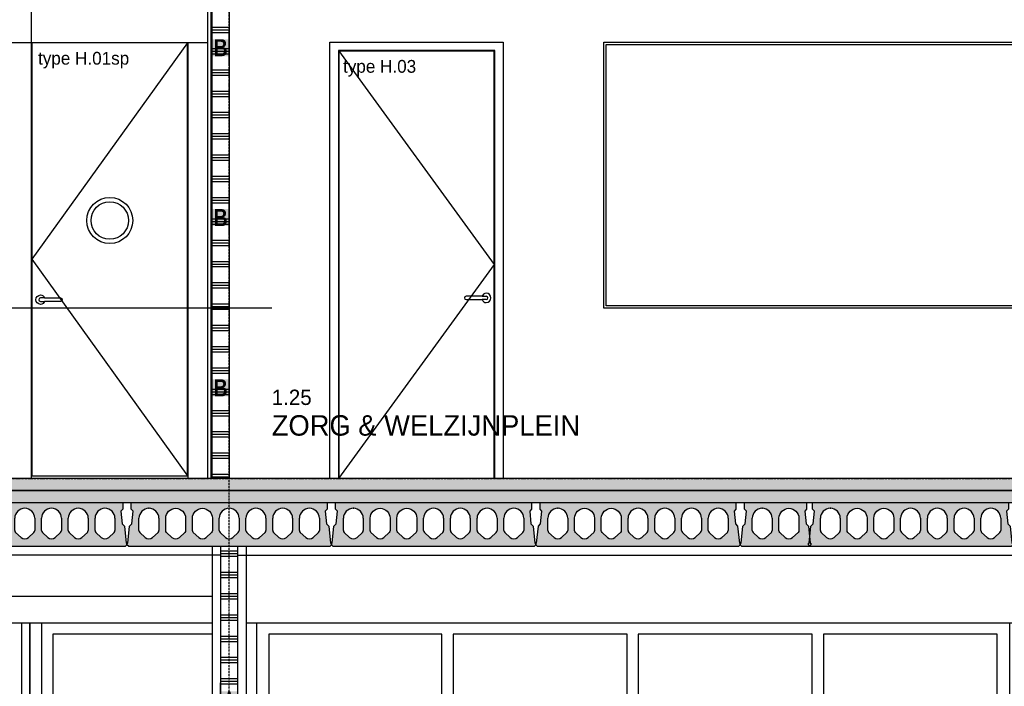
# Model space of a CAD drawing. Header units: millimetres. Extents: x -297000 to 504135, y -166520 to 252050.
# Tile 302 of 416: x 28495 to 34275, y -13020 to -9106. Entities that reach past the tile are written whole.
import ezdxf

# ---------------------------------------------------------------- set-up
doc = ezdxf.new("R2010")
doc.units = ezdxf.units.MM
doc.header["$MEASUREMENT"] = 0
doc.linetypes.add('ACAD_ISO10W100', pattern=[18, 12, -3, 0, -3])
doc.linetypes.add('CENTER', pattern=[50.800000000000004, 31.75, -6.349999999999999, 6.349999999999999, -6.349999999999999])
for name, color, linetype in [('010_T0050_T', 4, 'Continuous'), ('040_AXPRI_B', 9, 'CENTER'), ('053_SHADE_S', 253, 'Continuous'), ('068_HATCH_H', 8, 'Continuous'), ('080_SYMB_DETAIL', 4, 'Continuous'), ('220_WALIN_E', 1, 'Continuous'), ('220_WALIN_G', 1, 'Continuous'), ('299_CONCR_G', 3, 'Continuous'), ('299_CONCR_H', 251, 'Continuous'), ('299_STEEL_H', 8, 'Continuous'), ('320_DOORS_E', 8, 'Continuous'), ('420_WAFIN_G', 1, 'Continuous'), ('450_CEIFI_G', 2, 'Continuous')]:
    doc.layers.add(name, color=color, linetype=linetype)
doc.styles.add('VMX 1 SMALL 100', font='unvr55w.TTF', dxfattribs={"height": 100})
doc.styles.add('VMX 2 MEDIUM 50', font='unvr55w.TTF', dxfattribs={"height": 100})

# ---------------------------------------------------------------- blocks, each defined once
blk = doc.blocks.new('*U1249')
at = {"layer": '068_HATCH_H'}
h = blk.add_hatch(dxfattribs=at)
h.set_pattern_fill('PLAST', color=256, scale=500, angle=180, style=0)
h.set_pattern_definition([(180, (0, 2399.999678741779), (-1.530757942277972e-14, -125), []), (180, (-1.913447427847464e-15, 2384.374678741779), (-1.530757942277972e-14, -125), []), (180, (-3.826894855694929e-15, 2368.749678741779), (-1.530757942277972e-14, -125), [])])
h.paths.add_polyline_path([(0, 2399.999678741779), (100, 2399.999678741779), (100, 3399.999678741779), (0, 3399.999678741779)])
at = {"layer": '220_WALIN_G', "ltscale": 10}
for p, q in [((-6.123031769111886e-15, 2400), (6.123031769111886e-15, 2600)), ((100, 2400), (100, 2600)), ((-6.123031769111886e-15, 1400), (6.123031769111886e-15, 1600)), ((100, 1400), (100, 1600)), ((-6.123031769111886e-15, 400), (6.123031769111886e-15, 600)), ((100, 400), (100, 600))]:
    blk.add_line(p, q, dxfattribs=at)
blk.add_lwpolyline([(0, 0), (100, 0), (100, 3399.999678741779), (0, 3399.999678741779)], close=True, dxfattribs=at)
at = {"layer": '220_WALIN_E', "ltscale": 10, "char_height": 100, "width": 100, "attachment_point": 5, "style": 'VMX 1 SMALL 100', "bg_fill": 1, "box_fill_scale": 1, "bg_fill_color": 255, "bg_fill_transparency": 0}
for insert in [(50, 2500), (50, 1500), (50, 500)]:
    blk.add_mtext('{\\fUnivers Condensed|b0|i0|c0|p34;A}', dxfattribs=dict(at, insert=insert))
blk = doc.blocks.new('GRID02')
at = {"layer": '040_AXPRI_B', "linetype": 'ACAD_ISO10W100'}
blk.add_line((17399.99999783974, -2483.903999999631), (17399.99999788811, 11470.78071810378), dxfattribs=at)
blk.add_lwpolyline([(-4000, 3800), (27199.99999785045, 3800)], dxfattribs=at)
blk = doc.blocks.new('KANAALPLAAT260')
at = {"layer": '299_CONCR_H'}
h = blk.add_hatch(color=256, dxfattribs=at)
h.paths.add_polyline_path([(5.049627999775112, 120.4962809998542), (18.44946200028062, 133.8961149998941), (25.96350099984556, 209.0364990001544), (15, 220), (15, 260), (1165, 260), (1165, 220), (1154.036499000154, 209.0364990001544), (1161.550537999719, 133.8961149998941), (1174.950372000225, 120.4962809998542), (1185, 20), (1190, 20), (1190, 10), (1180, 0), (0, 0), (-10, 10), (-10, 20), (-5, 20)])
edge = h.paths.add_edge_path(flags=16)
edge.add_arc((119, 76.68257113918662), 31.68257478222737, 226.8415831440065, 313.1584168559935)
edge.add_line((140.6714472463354, 53.57123368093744), (172.760268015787, 83.66084609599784))
edge.add_arc((162.5, 94.60282490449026), 15, 313.1584168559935, 360)
edge.add_line((177.5, 94.60282490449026), (177.5, 166.5))
edge.add_arc((119, 166.5), 58.5, 0, 180)
edge.add_line((60.5, 166.5), (60.5, 94.60282490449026))
edge.add_arc((75.5, 94.60282490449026), 14.99999999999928, 180, 226.8415831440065)
edge.add_line((65.239731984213, 83.66084609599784), (97.32855275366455, 53.57123368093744))
edge = h.paths.add_edge_path(flags=16)
edge.add_line((254.3285527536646, 53.57123368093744), (222.239731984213, 83.66084609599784))
edge.add_arc((232.5, 94.60282490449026), 14.99999999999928, 180, 226.8415831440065, ccw=False)
edge.add_line((217.5, 94.60282490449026), (217.5, 166.5))
edge.add_arc((276, 166.5), 58.5, 0, 180, ccw=False)
edge.add_line((334.5, 166.5), (334.5, 94.60282490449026))
edge.add_arc((319.5, 94.60282490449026), 15, -46.841583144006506, 0, ccw=False)
edge.add_line((329.760268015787, 83.66084609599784), (297.6714472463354, 53.57123368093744))
edge.add_arc((276, 76.68257113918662), 31.68257478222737, 226.8415831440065, 313.1584168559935, ccw=False)
edge = h.paths.add_edge_path(flags=16)
edge.add_arc((389.5, 94.60282490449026), 14.99999999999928, 180, 226.8415831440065)
edge.add_line((379.239731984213, 83.66084609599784), (411.3285527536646, 53.57123368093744))
edge.add_arc((433, 76.68257113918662), 31.68257478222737, 226.8415831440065, 313.1584168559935)
edge.add_line((454.6714472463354, 53.57123368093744), (486.760268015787, 83.66084609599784))
edge.add_arc((476.5, 94.60282490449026), 15, 313.1584168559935, 360)
edge.add_line((491.5, 94.60282490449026), (491.5, 166.5))
edge.add_arc((433, 166.5), 58.5, 0, 180)
edge.add_line((374.5, 166.5), (374.5, 94.60282490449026))
edge = h.paths.add_edge_path(flags=16)
edge.add_arc((590, 76.68257113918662), 31.68257478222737, 226.8415831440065, 313.1584168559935)
edge.add_line((611.6714472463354, 53.57123368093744), (643.760268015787, 83.66084609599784))
edge.add_arc((633.5, 94.60282490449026), 15, 313.1584168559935, 360)
edge.add_line((648.5, 94.60282490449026), (648.5, 166.5))
edge.add_arc((590, 166.5), 58.5, 0, 180)
edge.add_line((531.5, 166.5), (531.5, 94.60282490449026))
edge.add_arc((546.5, 94.60282490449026), 14.99999999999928, 180, 226.8415831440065)
edge.add_line((536.239731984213, 83.66084609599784), (568.3285527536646, 53.57123368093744))
edge = h.paths.add_edge_path(flags=16)
edge.add_line((725.3285527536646, 53.57123368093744), (693.239731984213, 83.66084609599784))
edge.add_arc((703.5, 94.60282490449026), 14.99999999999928, 180, 226.8415831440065, ccw=False)
edge.add_line((688.5, 94.60282490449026), (688.5, 166.5))
edge.add_arc((747, 166.5), 58.5, 0, 180, ccw=False)
edge.add_line((805.5, 166.5), (805.5, 94.60282490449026))
edge.add_arc((790.5, 94.60282490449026), 15, -46.841583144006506, 0, ccw=False)
edge.add_line((800.760268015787, 83.66084609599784), (768.6714472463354, 53.57123368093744))
edge.add_arc((747, 76.68257113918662), 31.68257478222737, 226.8415831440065, 313.1584168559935, ccw=False)
edge = h.paths.add_edge_path(flags=16)
edge.add_arc((860.5, 94.60282490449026), 14.99999999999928, 180, 226.8415831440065)
edge.add_line((850.239731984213, 83.66084609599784), (882.3285527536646, 53.57123368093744))
edge.add_arc((904, 76.68257113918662), 31.68257478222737, 226.8415831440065, 313.1584168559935)
edge.add_line((925.6714472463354, 53.57123368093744), (957.760268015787, 83.66084609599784))
edge.add_arc((947.5, 94.60282490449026), 15, 313.1584168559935, 360)
edge.add_line((962.5, 94.60282490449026), (962.5, 166.5))
edge.add_arc((904, 166.5), 58.5, 0, 180)
edge.add_line((845.5, 166.5), (845.5, 94.60282490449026))
edge = h.paths.add_edge_path(flags=16)
edge.add_line((1002.5, 94.60282490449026), (1002.5, 166.5))
edge.add_arc((1061, 166.5), 58.5, 0, 180, ccw=False)
edge.add_line((1119.5, 166.5), (1119.5, 94.60282490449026))
edge.add_arc((1104.5, 94.60282490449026), 15, -46.841583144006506, 0, ccw=False)
edge.add_line((1114.760268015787, 83.66084609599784), (1082.671447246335, 53.57123368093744))
edge.add_arc((1061, 76.68257113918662), 31.68257478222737, 226.8415831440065, 313.1584168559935, ccw=False)
edge.add_line((1039.328552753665, 53.57123368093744), (1007.239731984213, 83.66084609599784))
edge.add_arc((1017.5, 94.60282490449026), 14.99999999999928, 180, 226.8415831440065, ccw=False)
at = {"layer": '299_CONCR_G'}
for p, q in [((60.5, 94.60282490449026), (60.5, 166.5)), ((177.5, 166.5), (177.5, 94.60282490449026)), ((531.5, 94.60282490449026), (531.5, 166.5)), ((648.5, 166.5), (648.5, 94.60282490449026)), ((688.5, 94.60282490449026), (688.5, 166.5)), ((805.5, 166.5), (805.5, 94.60282490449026)), ((845.5, 94.60282490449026), (845.5, 166.5)), ((962.5, 166.5), (962.5, 94.60282490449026)), ((1002.5, 94.60282490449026), (1002.5, 166.5)), ((1119.5, 166.5), (1119.5, 94.60282490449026)), ((97.32855275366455, 53.57123368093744), (65.239731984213, 83.66084609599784)), ((254.3285527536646, 53.57123368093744), (222.239731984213, 83.66084609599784)), ((329.760268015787, 83.66084609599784), (297.6714472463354, 53.57123368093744)), ((411.3285527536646, 53.57123368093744), (379.239731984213, 83.66084609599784)), ((486.760268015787, 83.66084609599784), (454.6714472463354, 53.57123368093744)), ((568.3285527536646, 53.57123368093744), (536.239731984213, 83.66084609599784)), ((643.760268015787, 83.66084609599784), (611.6714472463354, 53.57123368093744)), ((725.3285527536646, 53.57123368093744), (693.239731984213, 83.66084609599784)), ((800.760268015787, 83.66084609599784), (768.6714472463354, 53.57123368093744)), ((882.3285527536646, 53.57123368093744), (850.239731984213, 83.66084609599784)), ((957.760268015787, 83.66084609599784), (925.6714472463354, 53.57123368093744)), ((1039.328552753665, 53.57123368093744), (1007.239731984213, 83.66084609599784)), ((1114.760268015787, 83.66084609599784), (1082.671447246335, 53.57123368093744))]:
    blk.add_line(p, q, dxfattribs=at)
blk.add_lwpolyline([(1161.550537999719, 133.8961149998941), (1174.950372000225, 120.4962809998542), (1185, 20), (1190, 20), (1190, 10), (1180, 0), (0, 0), (-10, 10), (-10, 20), (-5, 20), (5.049627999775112, 120.4962809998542), (18.44946200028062, 133.8961149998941), (25.96350099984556, 209.0364990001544), (15, 220), (15, 260), (1165, 260), (1165, 220), (1154.036499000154, 209.0364990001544)], close=True, dxfattribs=at)
for points in [[(222.2397319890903, 83.6608460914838, -0.2072792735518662), (217.5, 94.60282490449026), (217.5, 166.5, -0.9999999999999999), (334.5, 166.5), (334.5, 94.60282490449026, -0.2072792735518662), (329.7602680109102, 83.66084609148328)], [(379.2397319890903, 83.6608460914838, -0.2072792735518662), (374.5, 94.60282490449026), (374.5, 166.5, -0.9999999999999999), (491.5, 166.5), (491.5, 94.60282490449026, -0.2072792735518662), (486.7602680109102, 83.66084609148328)]]:
    blk.add_lwpolyline(points, format="xyb", dxfattribs=at)
blk.add_lwpolyline([(172.760268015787, 83.66084609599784), (140.6714472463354, 53.57123368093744)], dxfattribs=at)
for centre, radius, start, end in [((119, 166.5), 58.5, 0, 180), ((590, 166.5), 58.5, 0, 180), ((747, 166.5), 58.5, 0, 180), ((904, 166.5), 58.5, 0, 180), ((1061, 166.5), 58.5, 0, 180), ((75.5, 94.60282490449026), 14.99999999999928, 180, 226.8415831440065), ((162.5, 94.60282490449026), 15, 313.1584168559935, 0), ((546.5, 94.60282490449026), 14.99999999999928, 180, 226.8415831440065), ((633.5, 94.60282490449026), 15, 313.1584168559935, 0), ((703.5, 94.60282490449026), 14.99999999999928, 180, 226.8415831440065), ((790.5, 94.60282490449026), 15, 313.1584168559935, 0), ((860.5, 94.60282490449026), 14.99999999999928, 180, 226.8415831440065), ((947.5, 94.60282490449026), 15, 313.1584168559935, 0), ((1017.5, 94.60282490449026), 14.99999999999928, 180, 226.8415831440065), ((1104.5, 94.60282490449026), 15, 313.1584168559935, 0), ((119, 76.68257113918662), 31.68257478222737, 226.8415831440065, 313.1584168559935), ((276, 76.68257113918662), 31.68257478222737, 226.8415831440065, 313.1584168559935), ((433, 76.68257113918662), 31.68257478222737, 226.8415831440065, 313.1584168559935), ((590, 76.68257113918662), 31.68257478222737, 226.8415831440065, 313.1584168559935), ((747, 76.68257113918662), 31.68257478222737, 226.8415831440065, 313.1584168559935), ((904, 76.68257113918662), 31.68257478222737, 226.8415831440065, 313.1584168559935), ((1061, 76.68257113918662), 31.68257478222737, 226.8415831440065, 313.1584168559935)]:
    blk.add_arc(centre, radius, start, end, dxfattribs=at)
at = {"layer": '299_CONCR_G', "linetype": 'ByBlock'}
blk.add_point((119.0456621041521, 224.9999821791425), dxfattribs=at)
blk = doc.blocks.new('KANAALPLAAT260_passstrook1')
at = {"layer": '299_CONCR_H'}
h = blk.add_hatch(color=256, dxfattribs=at)
edge = h.paths.add_edge_path(flags=16)
edge.add_arc((119, 76.68257113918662), 31.68257478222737, 226.8415831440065, 313.1584168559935)
edge.add_line((140.6714472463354, 53.57123368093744), (172.760268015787, 83.66084609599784))
edge.add_arc((162.5, 94.60282490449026), 15, 313.1584168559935, 360)
edge.add_line((177.5, 94.60282490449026), (177.5, 166.5))
edge.add_arc((119, 166.5), 58.5, 0, 180)
edge.add_line((60.5, 166.5), (60.5, 94.60282490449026))
edge.add_arc((75.5, 94.60282490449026), 14.99999999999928, 180, 226.8415831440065)
edge.add_line((65.239731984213, 83.66084609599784), (97.32855275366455, 53.57123368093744))
edge = h.paths.add_edge_path(flags=16)
edge.add_line((254.3285527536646, 53.57123368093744), (222.239731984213, 83.66084609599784))
edge.add_arc((232.5, 94.60282490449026), 14.99999999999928, 180, 226.8415831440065, ccw=False)
edge.add_line((217.5, 94.60282490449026), (217.5, 166.5))
edge.add_arc((276, 166.5), 58.5, 0, 180, ccw=False)
edge.add_line((334.5, 166.5), (334.5, 94.60282490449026))
edge.add_arc((319.5, 94.60282490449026), 15, -46.841583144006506, 0, ccw=False)
edge.add_line((329.760268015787, 83.66084609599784), (297.6714472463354, 53.57123368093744))
edge.add_arc((276, 76.68257113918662), 31.68257478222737, 226.8415831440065, 313.1584168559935, ccw=False)
h.paths.add_polyline_path([(376.5505379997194, 133.8961149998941), (389.9503720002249, 120.4962809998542), (400, 20), (405, 20), (405, 10), (395, 0), (0, 0), (-10, 10), (-10, 20), (-5, 20), (5.049627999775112, 120.4962809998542), (18.44946200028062, 133.8961149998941), (25.96350099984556, 209.0364990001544), (15, 220), (15, 260), (380, 260), (380, 220), (369.0364990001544, 209.0364990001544)])
at = {"layer": '299_CONCR_G'}
for p, q in [((60.5, 94.60282490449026), (60.5, 166.5)), ((177.5, 166.5), (177.5, 94.60282490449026)), ((97.32855275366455, 53.57123368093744), (65.239731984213, 83.66084609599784)), ((254.3285527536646, 53.57123368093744), (222.239731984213, 83.66084609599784)), ((329.760268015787, 83.66084609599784), (297.6714472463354, 53.57123368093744))]:
    blk.add_line(p, q, dxfattribs=at)
blk.add_lwpolyline([(376.5505379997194, 133.8961149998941), (389.9503720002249, 120.4962809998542), (400, 20), (405, 20), (405, 10), (395, 0), (0, 0), (-10, 10), (-10, 20), (-5, 20), (5.049627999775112, 120.4962809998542), (18.44946200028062, 133.8961149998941), (25.96350099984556, 209.0364990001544), (15, 220), (15, 260), (380, 260), (380, 220), (369.0364990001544, 209.0364990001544)], close=True, dxfattribs=at)
blk.add_lwpolyline([(222.2397319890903, 83.6608460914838, -0.2072792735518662), (217.5, 94.60282490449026), (217.5, 166.5, -0.9999999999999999), (334.5, 166.5), (334.5, 94.60282490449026, -0.2072792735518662), (329.7602680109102, 83.66084609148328)], format="xyb", dxfattribs=at)
blk.add_lwpolyline([(172.760268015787, 83.66084609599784), (140.6714472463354, 53.57123368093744)], dxfattribs=at)
for centre, radius, start, end in [((119, 166.5), 58.5, 0, 180), ((75.5, 94.60282490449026), 14.99999999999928, 180, 226.8415831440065), ((162.5, 94.60282490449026), 15, 313.1584168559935, 0), ((119, 76.68257113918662), 31.68257478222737, 226.8415831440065, 313.1584168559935), ((276, 76.68257113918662), 31.68257478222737, 226.8415831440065, 313.1584168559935)]:
    blk.add_arc(centre, radius, start, end, dxfattribs=at)
at = {"layer": '299_CONCR_G', "linetype": 'ByBlock'}
blk.add_point((119.0456621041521, 224.9999821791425), dxfattribs=at)
blk = doc.blocks.new('SEGMENTDEUR_aanzicht')
at = {"layer": '320_DOORS_E'}
for points in [[(5700.000000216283, 2950), (100.0000004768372, 2950)], [(160.0000004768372, 2950), (160.0000004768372, 0)], [(4580.000000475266, 0), (4630.000000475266, 0), (4630.000000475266, 2950), (4580.000000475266, 2950), (4580.000000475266, 0)], [(4630.000000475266, 0), (4700.002486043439, -2.275919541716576e-07), (4700.002486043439, 2950), (4630.000000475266, 2950.000000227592), (4630.000000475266, 0)], [(5699.99998373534, 2885), (4765.002469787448, 2885), (4765.002469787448, 2442.99999999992), (5699.99998373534, 2442.999999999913)], [(5699.999983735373, 2378.000211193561), (4700.002580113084, 2377.999999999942), (4700.002469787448, -2.275919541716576e-07), (5699.999983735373, -1.178850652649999e-07)], [(160.0000004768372, 2345.499999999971), (4580.000000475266, 2345.499999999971)], [(5699.999983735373, 2312.99999612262), (4765.00257618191, 2312.999999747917), (4765.00257618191, 1806.000000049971), (5699.999983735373, 1805.999996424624)], [(5699.999983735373, 2257.760817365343), (4700.002469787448, 1212.50012045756), (5699.999983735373, 167.2394238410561)], [(160.0000004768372, 1773.500000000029), (4580.000000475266, 1773.500000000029)], [(5699.999983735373, 1740.99999632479), (4765.00257618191, 1740.999999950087), (4765.002576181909, 1234.00000005), (5699.999983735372, 1233.999996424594)], [(160.0000004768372, 1201.500000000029), (4580.000000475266, 1201.500000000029)], [(5699.999983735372, 1168.999996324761), (4765.002576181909, 1168.999999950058), (4765.002576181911, 662.0000000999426), (5699.999983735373, 661.9999964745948)], [(160.0000004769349, 629.5000000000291), (4580.000000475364, 629.5000000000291)], [(5699.999983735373, 596.9999963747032), (4765.002576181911, 597), (4765.002576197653, 134.999999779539), (5699.999983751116, 134.9999961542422)], [(160.0000004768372, 25), (4580.000000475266, 25)], [(160.0000004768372, 0), (4580.000000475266, 0)]]:
    blk.add_lwpolyline(points, dxfattribs=at)
for points in [[(1249.000000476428, 2885), (232.0000004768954, 2885), (232.0000004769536, 2378), (1249.000000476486, 2378)], [(2336.00000047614, 2885.000000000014), (1314.000000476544, 2885), (1314.000000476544, 2377.999999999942), (2336.00000047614, 2377.999999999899)], [(3423.000000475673, 2885), (2401.000000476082, 2885.000000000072), (2401.00000047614, 2378.000000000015), (3423.000000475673, 2377.999999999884)], [(4508.000000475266, 2885), (3488.000000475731, 2885), (3488.000000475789, 2377.999999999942), (4508.000000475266, 2377.999999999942)], [(1249.000000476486, 2312.999999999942), (232.0000004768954, 2312.999999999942), (232.0000004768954, 1806), (1249.000000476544, 1806)], [(2336.000000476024, 2313.000000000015), (1314.000000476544, 2312.999999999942), (1314.000000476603, 1806), (2336.000000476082, 1806.000000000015)], [(3423.000000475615, 2312.999999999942), (2401.00000047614, 2312.999999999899), (2401.000000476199, 1806.000000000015), (3423.000000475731, 1805.999999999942)], [(4508.000000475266, 2312.999999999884), (3488.000000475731, 2312.999999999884), (3488.000000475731, 1806), (4508.000000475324, 1806)], [(1249.000000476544, 1741), (232.0000004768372, 1741), (232.0000004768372, 1234), (1249.000000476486, 1234)], [(2336.000000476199, 1741.000000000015), (1314.000000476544, 1741), (1314.000000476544, 1234), (2336.00000047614, 1234.000000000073)], [(3423.000000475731, 1741), (2401.00000047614, 1741.000000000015), (2401.00000047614, 1234.000000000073), (3423.000000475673, 1234)], [(4508.000000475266, 1741), (3488.000000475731, 1740.999999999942), (3488.000000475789, 1234), (4508.000000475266, 1234)], [(1249.000000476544, 1168.999999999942), (232.0000004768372, 1169.000000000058), (232.0000004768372, 662), (1249.000000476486, 662)], [(2336.00000047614, 1168.999999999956), (1314.000000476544, 1168.999999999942), (1314.000000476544, 662), (2336.00000047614, 662.0000000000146)], [(3423.000000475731, 1168.999999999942), (2401.00000047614, 1169.000000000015), (2401.00000047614, 662.0000000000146), (3423.000000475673, 662)], [(4508.000000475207, 1169), (3488.000000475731, 1169), (3488.000000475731, 662), (4508.000000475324, 662.0000000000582)], [(1249.000000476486, 597), (232.0000004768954, 596.9999999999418), (232.0000004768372, 90), (1249.000000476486, 90.00000000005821)], [(2336.000000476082, 597.0000000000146), (1314.000000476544, 596.9999999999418), (1314.000000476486, 90), (2336.00000047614, 90.00000000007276)], [(3423.000000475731, 597), (2401.00000047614, 597.0000000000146), (2401.000000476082, 90.00000000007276), (3423.000000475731, 90)], [(4508.000000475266, 597), (3488.000000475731, 597), (3488.000000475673, 83.50000000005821), (4508.000000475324, 83.5)]]:
    blk.add_lwpolyline(points, close=True, dxfattribs=at)
at = {"layer": '320_DOORS_E', "color": 1}
for points in [[(2307.601228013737, 1997.500237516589), (2368.500000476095, 2197.500237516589), (2429.398772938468, 1997.500237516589), (2307.601228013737, 1997.500237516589)], [(2368.500000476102, 370.0001187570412), (2368.500000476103, 1997.500237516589)]]:
    blk.add_lwpolyline(points, dxfattribs=at)
blk = doc.blocks.new('1006_X-03.01')
at = {"layer": '053_SHADE_S'}
h = blk.add_hatch(color=256, dxfattribs=at)
h.paths.add_polyline_path([(-100.0000022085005, 3660), (23299.99998491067, 3659.999962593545), (23300.01118477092, 3729.999962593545), (-100.0000022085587, 3730)])
h.paths.add_polyline_path([(-100.0000022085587, 3730), (23300.01118477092, 3729.999962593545), (23300.01099170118, 3800), (-100.0000022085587, 3800)])
at = {"layer": '068_HATCH_H'}
h = blk.add_hatch(dxfattribs=at)
h.set_pattern_fill('PLAST', color=256, scale=500, angle=180, style=0)
h.set_pattern_definition([(180, (-71775.00000200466, 15600.00000125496), (-1.530808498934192e-14, -125), []), (180, (-71775.00000200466, 15584.37500125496), (-1.530808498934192e-14, -125), []), (180, (-71775.00000200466, 15568.75000125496), (-1.530808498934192e-14, -125), [])])
h.paths.add_polyline_path([(17399.9999959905, 3800), (17299.9999959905, 3800), (17299.99999599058, 7972.171982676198), (17399.99999599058, 7972.171982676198)])
h = blk.add_hatch(dxfattribs=at)
h.set_pattern_fill('AR-CONC', color=256, scale=10, style=0)
h.set_pattern_definition([(49.99999999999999, (-12325.00000200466, 15600.00000125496), (71.72601826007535, -6.275213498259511), [7.5, -82.5]), (355, (-12325.00000200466, 15600.00000125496), (-13.8751333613, 75.21921337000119), [6, -66]), (100.4514, (-12319.02283400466, 15599.47706725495), (57.85093817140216, 68.94395420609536), [6.374018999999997, -70.11421119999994]), (46.18420000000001, (-12325.00000200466, 15620.00000125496), (106.7241048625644, -16.55190143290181), [11.25, -123.75]), (96.6356, (-12316.10632750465, 15618.62067055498), (93.46627055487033, 97.41178709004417), [9.561028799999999, -105.1713]), (351.1842, (-12325.00000200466, 15620.00000125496), (93.46619451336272, 97.41186009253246), [9, -99]), (21, (-12315.00000200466, 15615.00000125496), (59.69070521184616, -40.26188906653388), [7.5, -82.5]), (326.0000000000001, (-12315.00000200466, 15615.00000125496), (24.33153319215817, 72.5150045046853), [6, -66]), (71.4514, (-12310.02577870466, 15611.64484065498), (84.02226285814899, 32.25304967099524), [6.374019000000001, -70.1142112]), (37.50000000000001, (-12325.00000200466, 15600.00000125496), (1.215985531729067, 33.28938538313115), [0, -65.19999999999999, 0, -67, 0, -66.25]), (7.499999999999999, (-12325.00000200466, 15600.00000125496), (26.30695374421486, 39.44117118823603), [0, -38.2, 0, -63.7, 0, -25.25]), (327.5, (-12347.30000200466, 15600.00000125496), (53.38224361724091, -2.25548717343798), [0, -25, 0, -78, 0, -103.5]), (317.5, (-12357.30000200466, 15600.00000125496), (58.31861693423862, 10.01049823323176), [0, -32.5, 0, -51.8, 0, -73.5])])
h.paths.add_polyline_path([(-100.0000022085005, 3660), (23299.99998491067, 3659.999962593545), (23300.01118477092, 3729.999962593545), (-100.0000022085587, 3730)])
at = {"layer": '220_WALIN_E'}
for points in [[(16239.99999784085, 3800), (16239.99999784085, 7515.325916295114)], [(15079.99894421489, 6359.953150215), (17274.000143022, 6359.950106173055)], [(17157.99999782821, 6359.950106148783), (17157.99222582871, 3799.947605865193)]]:
    blk.add_lwpolyline(points, dxfattribs=at)
at = {"layer": '220_WALIN_G', "ltscale": 10}
for p, q in [((17399.9999959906, 6232.071392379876), (17399.9999959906, 6429.571392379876)), ((17399.9999959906, 5232.071392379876), (17399.9999959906, 5432.071392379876)), ((17399.9999959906, 4232.071392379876), (17399.9999959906, 4432.071392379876))]:
    blk.add_line(p, q, dxfattribs=at)
blk.add_lwpolyline([(17399.9999959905, 3800), (17299.9999959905, 3800), (17299.99999599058, 7972.171982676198), (17399.99999599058, 7972.171982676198)], close=True, dxfattribs=at)
at = {"layer": '299_CONCR_G'}
for points in [[(-100.0000022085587, 3730), (23300.01118477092, 3729.999962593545), (23300.01099170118, 3800), (-100.0000022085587, 3800)], [(-100.0000022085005, 3660), (23299.99998491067, 3659.999962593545), (23300.01118477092, 3729.999962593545), (-100.0000022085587, 3730)]]:
    blk.add_lwpolyline(points, close=True, dxfattribs=at)
at = {"layer": '299_STEEL_H'}
for points in [[(17299.99999782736, 3400.000000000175), (17300.00000215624, 0.000306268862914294)], [(17499.99999782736, 3400.000000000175), (17500.00000215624, 0.000306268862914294)], [(11700.00000161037, 3110.000000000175), (17299.99999813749, 3110.000005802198)]]:
    blk.add_lwpolyline(points, dxfattribs=at)
at = {"layer": '320_DOORS_E', "color": 1, "extrusion": (0, 1, 0)}
for p, q in [((16316.57233324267, 4860), (16292.57233324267, 4860)), ((18884.96906695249, 4870.053867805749), (18908.96906695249, 4870.053867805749)), ((16292.57233324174, 4840), (16316.57233324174, 4840)), ((18908.96906695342, 4850.053867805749), (18884.96906695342, 4850.053867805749))]:
    blk.add_line(p, q, dxfattribs=at)
at = {"layer": '320_DOORS_E', "color": 1}
for points in [[(18958.99999856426, 6312.450106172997), (18040.99999857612, 6312.450106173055), (18040.99999857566, 3800), (17990.99999857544, 3800), (17990.99999857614, 6362.450106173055), (19008.99999856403, 6362.450106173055), (19008.9999985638, 3800), (18958.9999985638, 3800)], [(18043.49999857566, 3802.500000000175), (18956.49999856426, 3802.500000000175), (18956.49999856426, 6309.950106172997), (18043.49999857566, 6309.950106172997)]]:
    blk.add_lwpolyline(points, close=True, dxfattribs=at)
for points in [[(19599.99999857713, 6362.450106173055), (22584.99999739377, 6362.450106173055), (22584.99999739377, 4800), (19599.99999857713, 4800), (19599.99999857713, 6362.450106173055)], [(17155.50776975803, 3815), (17155.49999782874, 6357.450105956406), (16242.49999784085, 6357.450105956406), (16242.50776977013, 3815), (17155.50776975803, 3815)]]:
    blk.add_lwpolyline(points, dxfattribs=at)
at = {"layer": '320_DOORS_E'}
for points in [[(17155.49999782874, 6357.450105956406), (16242.50388380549, 5087.475052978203), (17155.50776975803, 3815)], [(18040.99999857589, 6312.450106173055), (18956.49999856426, 5056.225053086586), (18040.99999857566, 3800)]]:
    blk.add_lwpolyline(points, dxfattribs=at)
blk.add_lwpolyline([(19613.99999857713, 6348.450106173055), (22570.99999739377, 6348.450106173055), (22570.99999739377, 4814), (19613.99999857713, 4814)], close=True, dxfattribs=at)
at = {"layer": '320_DOORS_E', "color": 1}
for points in [[(16316.53870138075, 4840, -0.3205488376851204), (16292.53870138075, 4822.5, -0.9999999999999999), (16292.53870138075, 4877.5, -0.3540864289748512), (16316.53870138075, 4860), (16410.53870138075, 4860, -0.9999999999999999), (16410.53870138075, 4840)], [(18884.96906695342, 4850.053867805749, 0.3205488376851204), (18908.96906695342, 4832.553867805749, 0.9999999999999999), (18908.96906695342, 4887.553867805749, 0.3540864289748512), (18884.96906695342, 4870.053867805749), (18790.96906695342, 4870.053867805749, 0.9999999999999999), (18790.96906695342, 4850.053867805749)]]:
    blk.add_lwpolyline(points, format="xyb", close=True, dxfattribs=at)
for radius in [135, 110]:
    blk.add_circle((16699.00318896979, 5314.999867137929), radius, dxfattribs=at)
for centre, radius, start, end in [((16292.57233324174, 4850), 9.999999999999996, 90, 270), ((18908.9690669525, 4860.053867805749), 9.999999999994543, 270, 90)]:
    blk.add_arc(centre, radius, start, end, dxfattribs=at)
at = {"layer": '420_WAFIN_G'}
blk.add_lwpolyline([(17274.00014770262, 3799.947195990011), (17274.00014015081, 7930.307806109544), (17293.00014015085, 7930.307806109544), (17293.00014770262, 3799.947195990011), (17274.00014770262, 3799.947195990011)], dxfattribs=at)
at = {"layer": '450_CEIFI_G'}
for points in [[(17349.99999785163, 3350.000000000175), (11649.99999943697, 3350.000000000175)], [(17449.99999785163, 3350.000000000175), (23184.9999978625, 3350.000000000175)]]:
    blk.add_lwpolyline(points, dxfattribs=at)
for name, p in [('GRID02', (0, 0)), ('KANAALPLAAT260', (15609.99999779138, 3400.000000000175)), ('KANAALPLAAT260', (16809.99999779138, 3400.000000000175)), ('KANAALPLAAT260', (18009.99999779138, 3400.000000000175)), ('KANAALPLAAT260', (19209.99999779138, 3400.000000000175)), ('KANAALPLAAT260_passstrook1', (20409.99999779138, 3400.000000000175)), ('KANAALPLAAT260', (20809.99999786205, 3400.000000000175)), ('SEGMENTDEUR_aanzicht', (11600.00000161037, 0)), ('SEGMENTDEUR_aanzicht', (17400.00000161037, 0))]:
    blk.add_blockref(name, p)
at = {"layer": '220_WALIN_G', "ltscale": 10}
blk.add_blockref('*U1249', (17349.99999785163, 0.0003212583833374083), dxfattribs=at)
at = {"layer": '220_WALIN_E', "ltscale": 10, "char_height": 100, "width": 100, "attachment_point": 5, "style": 'VMX 1 SMALL 100', "bg_fill": 1, "box_fill_scale": 1, "bg_fill_color": 255, "bg_fill_transparency": 0}
for insert in [(17349.9999959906, 6329.571392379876), (17349.9999959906, 5332.071392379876), (17349.9999959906, 4332.071392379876)]:
    blk.add_mtext('{\\fUnivers Condensed|b1|i0|c0|p34;B}', dxfattribs=dict(at, insert=insert))

msp = doc.modelspace()

# ---------------------------------------------------------------- linework, layer by layer
at = {"layer": '080_SYMB_DETAIL', "color": 6}
msp.add_lwpolyline([(29974.99999810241, -10800.00000125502), (25997.49996762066, -10800.00000125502)], dxfattribs=at)

# ---------------------------------------------------------------- block references
msp.add_blockref('1006_X-03.01', (12325.00000211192, -15600.00000125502))

# ---------------------------------------------------------------- texts
at = {"layer": '010_T0050_T', "attachment_point": 7, "style": 'VMX 2 MEDIUM 50'}
for s, insert, char_height in [('type H.01sp', (28602.99999995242, -9392.549895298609), 75), ('type H.03', (30393.50000040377, -9440.049895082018), 75), ('{\\H0.75x;1.25\\P}ZORG & WELZIJNPLEIN{\\H0.75x; }', (29974.99999997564, -11550.00000125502), 120)]:
    msp.add_mtext(s, dxfattribs=dict(at, insert=insert, char_height=char_height))

doc.saveas('drawing.dxf')
